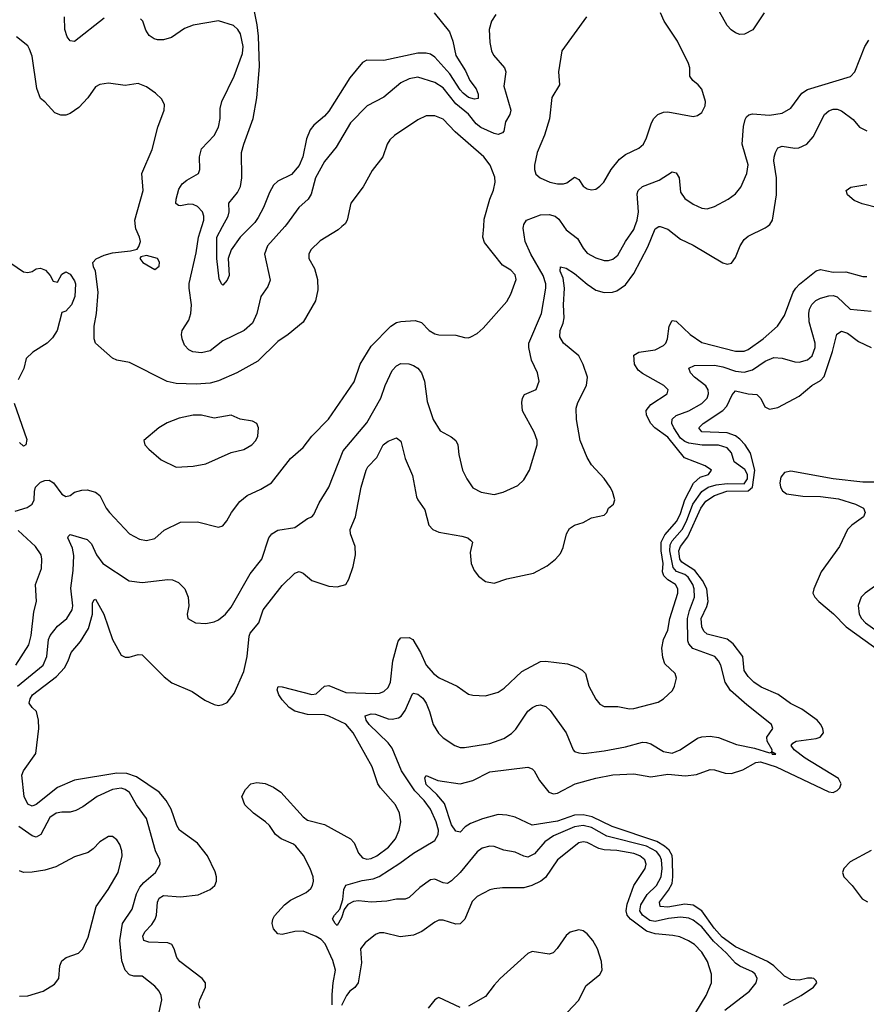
# Model space of a CAD drawing. Header units: inches. Extents: x 1552611 to 1694776, y 811966 to 917215.
# Tile 540 of 549: x 1682572 to 1686567, y 906328 to 910977. Entities that reach past the tile are written whole.
import ezdxf

# ---------------------------------------------------------------- set-up
doc = ezdxf.new("R2010")
doc.units = ezdxf.units.IN
doc.header["$MEASUREMENT"] = 0
doc.layers.add('B6980', color=7, linetype='Continuous')
doc.layers.add('B6981', color=7, linetype='Continuous')

msp = doc.modelspace()

# ---------------------------------------------------------------- linework, layer by layer
at = {"layer": 'B6980', "color": 5}
for points, elevation in [([(1682550, 908656.3), (1682606.1, 908673.9), (1682630, 908689.1), (1682639.1, 908710), (1682640.9, 908750), (1682646.7, 908770), (1682670, 908792.9), (1682690, 908801.3), (1682710, 908802.4), (1682730.4, 908790.4), (1682770, 908737.6), (1682790, 908726.1), (1682809.8, 908730.2), (1682830, 908746), (1682864.9, 908755.1), (1682890, 908757), (1682930, 908747), (1682950.2, 908730.2), (1682979.7, 908670), (1682995.8, 908650), (1683090, 908550.3), (1683136.2, 908523.8), (1683170, 908518.5), (1683210, 908527.1), (1683253.6, 908566.4), (1683330, 908604), (1683410, 908606.3), (1683510, 908580.5), (1683530, 908587.7), (1683549.7, 908610.3), (1683571.1, 908650), (1683610, 908701.7), (1683645.6, 908730), (1683710, 908759.7), (1683759.7, 908790), (1683850, 908904.9), (1683910, 908957), (1683949.7, 909010), (1684028.7, 909091.3), (1684150, 909266.7), (1684178.4, 909350), (1684230, 909435.3), (1684323.1, 909530), (1684350, 909546.7), (1684370, 909552.7), (1684437.2, 909557.2), (1684467.1, 909547.1), (1684503.7, 909510), (1684530, 909493.6), (1684550, 909488.5), (1684630, 909488.2), (1684670, 909477), (1684690, 909475.3), (1684700.7, 909479.3), (1684730, 909496.1), (1684758.9, 909521.1), (1684870, 909646.7), (1684890, 909680.7), (1684914.7, 909750), (1684910, 909772.3), (1684890, 909794), (1684850, 909818), (1684765.3, 909925.3), (1684756.8, 909950), (1684761.1, 910000)], 860), ([(1682561.6, 907830), (1682682, 907930), (1682699.1, 907970), (1682707.6, 908050), (1682716.1, 908070), (1682750, 908113.2), (1682794.2, 908150), (1682818.5, 908190), (1682822.3, 908210), (1682813.1, 908293.1), (1682823.9, 908376.1), (1682827.1, 908447.1), (1682821.3, 908481.3), (1682799.1, 908530), (1682801.1, 908538.9), (1682810, 908546.4), (1682890, 908523), (1682910, 908502.4), (1682934.4, 908450), (1682964, 908410), (1683087.8, 908327.8), (1683150, 908319.1), (1683270, 908334.3), (1683292.7, 908332.7), (1683320.3, 908320.3), (1683350.3, 908290), (1683366, 908250), (1683369.1, 908210), (1683362, 908170), (1683365.3, 908150), (1683400.8, 908130), (1683450, 908126.6), (1683490, 908133.9), (1683510, 908142.9), (1683542.8, 908170), (1683570, 908204), (1683659.2, 908360.8), (1683713.5, 908430), (1683747.7, 908530), (1683761.1, 908550), (1683790, 908567.1), (1683870, 908579.6), (1683930, 908622.6), (1683950.8, 908629.2), (1683959.6, 908640.4), (1683984.7, 908695.3), (1684029.8, 908770), (1684098, 908942), (1684210, 909073.4), (1684275.4, 909190), (1684297, 909250), (1684330, 909320.3), (1684350, 909343.1), (1684370, 909353.4), (1684407.7, 909352.3), (1684430, 909343.8), (1684451.1, 909331.1), (1684467.5, 909310), (1684481.1, 909270), (1684494.4, 909174.4), (1684523.2, 909090), (1684556.2, 909036.2), (1684608.2, 909008.2), (1684630.3, 908990), (1684639, 908970), (1684644.2, 908924.2), (1684661.1, 908850), (1684681.1, 908810), (1684710, 908767), (1684750, 908746.3), (1684810, 908736), (1684853.3, 908746.7), (1684921.6, 908778.4), (1684950, 908804), (1684978, 908850), (1685013.6, 908970), (1685013.6, 908990), (1684999.7, 909030), (1684944.1, 909130), (1684940.4, 909170), (1684944, 909190), (1684953.3, 909206.7), (1685008.7, 909231.3), (1685023.5, 909270), (1685015.6, 909310), (1684987.1, 909370), (1684974.6, 909430), (1684974.6, 909450), (1685033.2, 909590), (1685054, 909710), (1685054.2, 909730), (1685042, 909770), (1684983.9, 909870), (1684957, 909930), (1684947.5, 909992.5), (1684948.5, 910000)], 840), ([(1683422.2, 906310), (1683417.3, 906330), (1683420.9, 906350), (1683448.8, 906410), (1683448.6, 906430), (1683432.1, 906450), (1683327.1, 906530), (1683313, 906550), (1683301, 906590), (1683289.7, 906610), (1683270, 906617.9), (1683181.7, 906621.7), (1683157.2, 906630), (1683153, 906650), (1683162, 906670), (1683194.9, 906705.1), (1683211.2, 906730), (1683216.9, 906750), (1683221.2, 906810), (1683230, 906830.1), (1683250, 906841.5), (1683330, 906835.1), (1683414, 906846), (1683469.9, 906870.1), (1683492.6, 906890), (1683499.7, 906910), (1683500.9, 906930), (1683493.8, 906953.8), (1683457.7, 907030), (1683409.9, 907089.9), (1683325.8, 907150), (1683312.3, 907172.3), (1683286.3, 907250), (1683262.3, 907290), (1683229.8, 907330), (1683122.9, 907402.9), (1683077.3, 907417.3), (1683030, 907420.1), (1682830, 907386.4), (1682750, 907351.4), (1682650, 907271.2), (1682630, 907263.7), (1682610, 907272.8), (1682591.9, 907310), (1682580.9, 907410), (1682588.9, 907431.1), (1682647.8, 907512.2), (1682662.5, 907630), (1682660.5, 907670), (1682650.8, 907710), (1682629.7, 907730), (1682616.8, 907750), (1682620.2, 907770), (1682631.8, 907790), (1682744.5, 907875.5), (1682782.3, 907917.7), (1682800.7, 907950), (1682815, 907990), (1682859.2, 908040.8), (1682896.7, 908103.3), (1682915, 908170), (1682915.6, 908224.4), (1682922.5, 908237.5), (1682930, 908241.3), (1682968.6, 908170), (1683010.1, 908050.2), (1683050, 907977), (1683070, 907967.6), (1683087.7, 907967.7), (1683130, 907980.3), (1683150, 907978.3), (1683253.9, 907873.9), (1683290, 907846.9), (1683385.3, 907805.3), (1683444.5, 907764.5), (1683490, 907744), (1683510, 907739.6), (1683530, 907743.1), (1683550, 907753.1), (1683584.2, 907795.8), (1683630, 907899.5), (1683645.6, 907970), (1683653.9, 908066.1), (1683659.3, 908080.7), (1683700.5, 908130), (1683720.4, 908190), (1683810, 908305.5), (1683870, 908363.6), (1683890, 908371.4), (1683910, 908363.1), (1683950, 908329), (1684030, 908302.4), (1684070, 908298.9), (1684110, 908311), (1684124.2, 908335.8), (1684145.3, 908394.7), (1684155.8, 908450), (1684154.1, 908490), (1684132.2, 908550), (1684130.7, 908570), (1684155.6, 908630), (1684182.3, 908770), (1684206.1, 908850), (1684214.5, 908865.5), (1684257.5, 908910), (1684286.5, 908970), (1684310, 908987.7), (1684350, 909002.6), (1684370, 908987.3), (1684390, 908905.5), (1684424.5, 908824.4), (1684444.7, 908724.7), (1684450.3, 908710), (1684483.4, 908663.4), (1684502.6, 908590), (1684520.5, 908570), (1684550, 908556.9), (1684658.2, 908538.2), (1684686.8, 908530), (1684699.3, 908519.3), (1684708, 908510), (1684698, 908462), (1684702.8, 908410), (1684716.4, 908376.4), (1684736.4, 908350), (1684770, 908324.4), (1684810, 908316.2), (1684870, 908337), (1684995.8, 908364.2), (1685061.4, 908398.6), (1685100.5, 908430), (1685123.8, 908456.2), (1685135.6, 908484.4), (1685151.9, 908550), (1685165.8, 908574.2), (1685189.6, 908590), (1685230, 908603.2), (1685270, 908624.9), (1685330, 908637), (1685343, 908650), (1685350, 908671), (1685373.2, 908690), (1685379.5, 908710), (1685369.6, 908750), (1685358.7, 908770), (1685330, 908811.6), (1685270, 908875.1), (1685250, 908909.6), (1685216.8, 908990), (1685198.8, 909090), (1685197.6, 909142.4), (1685204.7, 909170), (1685246.2, 909250), (1685250.7, 909290), (1685230, 909349.6), (1685209.9, 909389.9), (1685138.2, 909450), (1685120, 909480), (1685121.9, 909510), (1685136.2, 909543.8), (1685140.4, 909570), (1685138.3, 909630), (1685143.1, 909710), (1685136.6, 909756.6), (1685122.2, 909790), (1685124, 909810), (1685150, 909803.2), (1685190, 909779.2), (1685250, 909727.6), (1685290, 909700.7), (1685330.5, 909689.5), (1685368.8, 909691.2), (1685390, 909697.2), (1685430, 909725.4), (1685470, 909778.9), (1685535.2, 909904.8), (1685569.9, 909990.1), (1685587.6, 910000)], 820), ([(1684092, 910000), (1684074.5, 909985.5), (1683990, 909933.3), (1683946, 909890), (1683935.5, 909870), (1683936.3, 909850), (1683962.9, 909802.9), (1683977.4, 909750), (1683978.8, 909701.2), (1683968.2, 909650), (1683910, 909549.4), (1683839.1, 909490), (1683790, 909456.9), (1683695.2, 909364.8), (1683596.4, 909310), (1683510, 909271.4), (1683470, 909261), (1683403.6, 909256.4), (1683310, 909259.5), (1683268, 909268), (1683090, 909358.4), (1683030, 909369.6), (1683010, 909379.6), (1682930, 909449.5), (1682923.5, 909470), (1682923.1, 909530), (1682934.5, 909590), (1682942.2, 909690), (1682929.6, 909789.6), (1682919.3, 909810), (1682917.2, 909830), (1682932.1, 909847.9), (1682970, 909866), (1683010, 909877), (1683094.5, 909885.5), (1683126, 909894), (1683134.5, 909905.5), (1683141.6, 909930), (1683137.4, 909950), (1683119.2, 909990), (1683118, 910000)], 860), ([(1683822, 910000), (1683741, 909910), (1683726.4, 909870), (1683753, 909747), (1683742.9, 909717.2), (1683710.2, 909670), (1683690, 909589.5), (1683670, 909544.7), (1683630.6, 909509.4), (1683530, 909461.4), (1683470, 909414.2), (1683430, 909404.1), (1683389, 909409), (1683370, 909418.7), (1683350, 909440.9), (1683338, 909470), (1683335.8, 909490), (1683338, 909510), (1683370, 909559.1), (1683379.3, 909590), (1683382.2, 909630), (1683370.5, 909710), (1683372, 909732), (1683404.3, 909875.7), (1683416.1, 909950), (1683430.9, 910000)], 840), ([(1683662.3, 910000), (1683612.7, 909950), (1683570, 909889.7), (1683555.9, 909850), (1683560.3, 909770), (1683550, 909746.6), (1683530, 909723.7), (1683524.5, 909730), (1683513.6, 909753.6), (1683501.1, 909850), (1683502.6, 909950), (1683528.6, 910000)], 820), ([(1685139.7, 910000), (1685150, 909985.2), (1685203.2, 909943.2), (1685230, 909897.6), (1685250, 909875.3), (1685290, 909852.2), (1685330, 909840.8), (1685350, 909840.8), (1685370, 909846.7), (1685394, 909866), (1685430.4, 909929.6), (1685470, 909985.8), (1685474.8, 910000)], 840), ([(1685593.8, 910000), (1685630, 909987.5), (1685690, 909940.6), (1685750, 909912.2), (1685890, 909828.5), (1685910, 909822.4), (1685930, 909828), (1685950, 909854.8), (1685971.1, 909910), (1685990, 909939.5), (1686010, 909954.7), (1686090, 909993.6), (1686098.2, 910000)], 820), ([(1682504.3, 909844.3), (1682590, 909786.4), (1682610, 909783), (1682630, 909788), (1682650, 909800.5), (1682670, 909804.4), (1682693.9, 909793.9), (1682715.5, 909770), (1682730, 909742.8), (1682750, 909738), (1682770, 909776), (1682790, 909786.8), (1682810, 909774.8), (1682830, 909744.7), (1682834.4, 909730), (1682832.4, 909670), (1682816.3, 909630), (1682790, 909601.2), (1682770, 909594), (1682748.9, 909510), (1682725.8, 909474.2), (1682701.6, 909450), (1682633.4, 909406.6), (1682602, 909378), (1682590.3, 909330), (1682564.1, 909275.9)], 860), ([(1684045.5, 906325.5), (1684046.1, 906373.9), (1684050.5, 906430), (1684061.8, 906490), (1684050, 906535.8), (1684013.3, 906613.3), (1683993.6, 906633.6), (1683970, 906648.8), (1683910, 906673.7), (1683870, 906672.8), (1683810, 906657.6), (1683790, 906661.1), (1683770, 906684.2), (1683763, 906710), (1683766, 906730), (1683774.6, 906745.4), (1683821.5, 906798.5), (1683850, 906820.1), (1683923, 906857), (1683944.8, 906875.2), (1683953.8, 906890), (1683957.5, 906910), (1683956.1, 906930), (1683942, 906970), (1683911.1, 907031.1), (1683874.8, 907074.8), (1683863.8, 907083.8), (1683805.1, 907110), (1683779.1, 907130), (1683750, 907171.8), (1683731.8, 907190), (1683675.1, 907230), (1683634, 907270), (1683619.5, 907310), (1683637.5, 907342.5), (1683662, 907370), (1683690, 907375.8), (1683730, 907370.3), (1683770, 907353.8), (1683803.1, 907330), (1683910, 907213.4), (1683930, 907197.2), (1684010, 907177.8), (1684132.6, 907110), (1684150.6, 907090.6), (1684170, 907042.6), (1684190, 907019.7), (1684210, 907014.3), (1684230, 907017.4), (1684256.8, 907030), (1684311.4, 907070), (1684345.2, 907110), (1684362.9, 907150), (1684369.8, 907190), (1684363.7, 907230), (1684344.4, 907270), (1684273.6, 907350), (1684261.1, 907370), (1684235.2, 907450), (1684145.9, 907610), (1684110, 907650.4), (1684030, 907689.5), (1684010, 907694.5), (1683930, 907697.3), (1683870, 907712.2), (1683842.9, 907730), (1683810, 907765.3), (1683794.4, 907790), (1683786.5, 907813.5), (1683791.8, 907828.2), (1683810, 907826.7), (1683950, 907791.8), (1683970, 907794.9), (1684009.8, 907830.2), (1684030, 907833.7), (1684110, 907801.2), (1684250, 907795.3), (1684270, 907797), (1684290, 907805), (1684310, 907824.5), (1684320.7, 907850), (1684333.1, 907950), (1684357.8, 908042.2), (1684370, 908058.9), (1684410, 908059.8), (1684426.7, 908050), (1684462.2, 907990), (1684489.2, 907930), (1684524.9, 907890), (1684550.4, 907870), (1684636.4, 907830), (1684690, 907793.1), (1684710, 907787.6), (1684770, 907784.9), (1684830, 907801.8), (1684858.5, 907821.5), (1684941.1, 907898.9), (1685030, 907946.5), (1685052.1, 907947.9), (1685156.5, 907936.5), (1685200.2, 907920.2), (1685225.4, 907905.4), (1685242, 907890), (1685257.7, 907830), (1685290, 907768.8), (1685310, 907745.3), (1685330, 907734.3), (1685393.6, 907733.6), (1685450, 907723.1), (1685470, 907724.2), (1685584.9, 907755.1), (1685609.3, 907770), (1685652, 907810), (1685662, 907830), (1685671.2, 907868.8), (1685665.1, 907890), (1685616, 907936), (1685605.9, 907965.9), (1685602.3, 908010), (1685609.3, 908050.7), (1685630, 908095.5), (1685639.4, 908150), (1685677.6, 908270), (1685676.6, 908290), (1685666, 908310), (1685630, 908332.1), (1685610.7, 908350.7), (1685605.2, 908370), (1685607.5, 908410), (1685598.3, 908470), (1685598.2, 908510), (1685615.4, 908544.6), (1685673.4, 908610), (1685690, 908645.3), (1685710, 908709.6), (1685751.9, 908788.1), (1685782.7, 908817.3), (1685822.4, 908830), (1685836.4, 908850), (1685806.9, 908870), (1685708.9, 908908.9), (1685630, 909005.2), (1685568.4, 909050), (1685549.9, 909070), (1685529.9, 909110), (1685528.4, 909131.6), (1685550, 909160.9), (1685626.6, 909210), (1685632.1, 909230), (1685611.1, 909250), (1685510, 909306.1), (1685490, 909322.5), (1685473.6, 909350), (1685470, 909392.7), (1685492.7, 909407.3), (1685570, 909418.1), (1685610, 909438.8), (1685620.7, 909450), (1685629.1, 909470), (1685636.8, 909530), (1685650, 909557.4), (1685670, 909554), (1685735.2, 909490), (1685790, 909452.7), (1685950, 909412.7), (1685990, 909411.5), (1686010, 909420.1), (1686079.8, 909470), (1686148.2, 909530), (1686180.4, 909579.6), (1686222.2, 909690), (1686233.9, 909710), (1686251.1, 909728.9), (1686330, 909792), (1686350, 909797.4), (1686410, 909784.6), (1686470, 909787), (1686550, 909764.3), (1686570, 909765.2)], 780), ([(1685899.6, 906300.4), (1686015.3, 906390), (1686047.6, 906430), (1686051.6, 906450), (1686042.4, 906470), (1686030, 906482.4), (1685970, 906509), (1685950, 906523.2), (1685907.5, 906570), (1685846.3, 906626.3), (1685790, 906693.9), (1685750, 906726.1), (1685730, 906734.6), (1685690, 906740.1), (1685633.1, 906733.1), (1685570, 906718.7), (1685544.7, 906724.7), (1685510.3, 906750), (1685498.1, 906770), (1685502.4, 906797.6), (1685533.2, 906846.8), (1685577, 906890), (1685598.8, 906930), (1685603, 906970), (1685600.4, 907010), (1685593, 907030), (1685576.2, 907050), (1685530, 907074.9), (1685342.3, 907122.3), (1685270, 907162.5), (1685230, 907173.1), (1685190, 907167), (1685090, 907123.4), (1685050, 907095), (1685001.3, 907038.7), (1684970, 907022.3), (1684950, 907027), (1684910, 907046.4), (1684856.8, 907056.8), (1684810, 907072.9), (1684790, 907074.5), (1684754.4, 907065.6), (1684730, 907048.7), (1684650, 906950.7), (1684610, 906911.8), (1684590, 906898.9), (1684570, 906901.1), (1684530, 906919.5), (1684510, 906916.8), (1684460.5, 906879.5), (1684410, 906832.4), (1684390, 906825), (1684350, 906825.4), (1684304.5, 906815.5), (1684230, 906810.4), (1684170, 906816.5), (1684146.5, 906813.5), (1684120.4, 906799.5), (1684103.4, 906776.6), (1684090, 906737), (1684070, 906700.7), (1684059.5, 906710), (1684048.4, 906731.5), (1684057.6, 906750), (1684081.7, 906778.3), (1684096.9, 906823.1), (1684101.9, 906870), (1684110, 906891.5), (1684187.6, 906912.4), (1684239.3, 906920.7), (1684267.6, 906932.4), (1684366, 906994), (1684430, 907042), (1684530, 907102.3), (1684547, 907130), (1684547.5, 907150), (1684537.1, 907190), (1684510.4, 907250), (1684480.5, 907290), (1684436.2, 907336.2), (1684372.6, 907430), (1684330, 907538.1), (1684310, 907562.9), (1684220.4, 907650), (1684205.9, 907670), (1684201.5, 907690), (1684230, 907699.6), (1684250, 907698), (1684310, 907675.9), (1684330, 907673.9), (1684359.1, 907680.9), (1684371.5, 907688.5), (1684390, 907714.9), (1684425.9, 907794.1), (1684430, 907797.1), (1684450, 907793.1), (1684473.3, 907773.3), (1684489.1, 907750), (1684505.9, 907710), (1684522.3, 907650), (1684548.4, 907608.4), (1684570, 907587.2), (1684625.7, 907550), (1684650, 907541.5), (1684670, 907540.6), (1684790, 907560.2), (1684856.7, 907583.3), (1684892.9, 907607.1), (1684913, 907627), (1684970, 907711.6), (1684992, 907730), (1685010, 907739), (1685030, 907742.3), (1685053.8, 907733.8), (1685075.5, 907715.5), (1685150.3, 907610), (1685183.1, 907530), (1685190, 907522), (1685210, 907514.9), (1685233, 907513), (1685330, 907525.5), (1685430, 907544.6), (1685510, 907565.8), (1685530, 907564.7), (1685550, 907557.5), (1685610, 907522), (1685650, 907514.8), (1685688.5, 907530), (1685770, 907584.7), (1685790, 907590.8), (1685830, 907593.8), (1685870, 907588.8), (1685954.8, 907554.8), (1686038.4, 907538.4), (1686110, 907515.4), (1686118.9, 907518.9), (1686122.4, 907510), (1686139.5, 907510), (1686120.7, 907520.7), (1686122, 907530), (1686098.2, 907570), (1686097.8, 907590), (1686126.4, 907630), (1686119.8, 907650), (1686002.5, 907742.5), (1685925.6, 907810), (1685900.6, 907850), (1685879.8, 907930), (1685869.8, 907950), (1685851.8, 907970), (1685748.3, 908008.4), (1685729.5, 908029.5), (1685724.4, 908044.4), (1685723.4, 908150), (1685732, 908188), (1685755.4, 908250), (1685754.3, 908290), (1685748.6, 908310), (1685725.5, 908345.5), (1685710, 908357), (1685671.2, 908371.2), (1685655.9, 908390), (1685639.3, 908470), (1685641.7, 908498.4), (1685650, 908516), (1685698, 908570), (1685718.3, 908610), (1685748.3, 908690), (1685791.1, 908748.9), (1685819.9, 908770), (1685858.3, 908781.7), (1685910, 908787.8), (1685990, 908786.2), (1686005.5, 908810), (1686006.8, 908830), (1685994, 908854), (1685942.6, 908890), (1685931.3, 908931.3), (1685910, 908955.8), (1685870, 908967.5), (1685792, 908968), (1685730, 908976.9), (1685710, 908985.1), (1685690, 909001.2), (1685657.9, 909050), (1685648.5, 909070), (1685650, 909090.9), (1685670, 909107.7), (1685730, 909130.1), (1685790, 909164.4), (1685815.2, 909190), (1685822.8, 909210), (1685821.2, 909230), (1685810, 909248.7), (1685755.7, 909290), (1685737.1, 909310), (1685729, 909331), (1685756.4, 909343.6), (1685850, 909346.3), (1685890, 909338.2), (1685950, 909317.6), (1685990, 909312.4), (1686030, 909323.8), (1686090, 909364.8), (1686130, 909381.6), (1686170, 909379.2), (1686230, 909361.5), (1686250, 909360.7), (1686290, 909370.3), (1686311.4, 909390), (1686326.2, 909430), (1686325.5, 909450), (1686297.3, 909550), (1686294.9, 909590), (1686298.8, 909610), (1686310, 909632.9), (1686328.3, 909651.7), (1686350, 909662.8), (1686390, 909673.6), (1686410, 909674.1), (1686430, 909667.9), (1686490.1, 909610.1), (1686590, 909600.6)], 760), ([(1686176.3, 906323.7), (1686259.7, 906370), (1686317.6, 906410), (1686333, 906430), (1686330, 906439), (1686319, 906450), (1686310, 906452.4), (1686290, 906452), (1686250, 906442), (1686210, 906445.5), (1686181.3, 906461.3), (1686131.1, 906510), (1686100.2, 906530), (1685950, 906599.4), (1685886.1, 906646.1), (1685848.3, 906688.3), (1685790.4, 906770.4), (1685750, 906797), (1685710, 906800.4), (1685630, 906786.6), (1685594.3, 906790), (1685590.5, 906810), (1685633.4, 906866.6), (1685650, 906899.2), (1685654.1, 906930), (1685652.7, 907010), (1685650.3, 907030.3), (1685636.1, 907056.1), (1685615, 907075), (1685577.8, 907097.8), (1685368.1, 907168.1), (1685272.9, 907212.9), (1685230, 907223.3), (1685190, 907220.7), (1685110, 907193.2), (1684990, 907174.2), (1684910, 907212), (1684870, 907221.6), (1684830, 907224.7), (1684755.3, 907204.7), (1684698.4, 907181.6), (1684674.4, 907165.6), (1684650, 907140.7), (1684630, 907145.3), (1684610, 907176.2), (1684575.9, 907275.9), (1684539.3, 907319.3), (1684490, 907366.3), (1684482.9, 907397.1), (1684490, 907408.4), (1684545.2, 907385.2), (1684650, 907369.3), (1684710, 907384.5), (1684790, 907426.6), (1684970, 907448.5), (1684990, 907440.6), (1684999.4, 907430), (1685025, 907385), (1685067.9, 907330), (1685090, 907322.1), (1685110, 907325.3), (1685192.6, 907370), (1685290, 907395.9), (1685370, 907411.1), (1685470, 907416.1), (1685550, 907401.9), (1685630, 907415.4), (1685713.4, 907406.6), (1685766.1, 907413.9), (1685830, 907436.3), (1685850, 907436.1), (1685900.3, 907420.3), (1685930, 907418.6), (1685984.5, 907435.5), (1686046.2, 907470), (1686067.4, 907472.6), (1686142.1, 907450), (1686390, 907330.8), (1686410, 907328.9), (1686430, 907337.3), (1686442.4, 907350), (1686447.8, 907370), (1686434.8, 907394.8), (1686277.7, 907490), (1686226.6, 907530), (1686211.8, 907550), (1686219.4, 907560.6), (1686235.1, 907570), (1686330, 907583), (1686349.6, 907590), (1686364.7, 907610), (1686362, 907630), (1686350, 907651.5), (1686334.3, 907670), (1686261.9, 907721.9), (1686209, 907749), (1686151.3, 907791.3), (1686070, 907825.4), (1686035.5, 907850), (1686010, 907875.9), (1685990, 907904.7), (1685983.4, 907970), (1685938.4, 908030), (1685910, 908051.6), (1685815.7, 908075.7), (1685800.2, 908090), (1685789.9, 908109.9), (1685787.6, 908150), (1685814.2, 908205.8), (1685820.3, 908230), (1685813.7, 908290), (1685794.3, 908330), (1685756.8, 908376.8), (1685695.7, 908415.7), (1685687.4, 908430), (1685681.4, 908470), (1685690.3, 908490), (1685724.7, 908535.3), (1685786, 908670), (1685810, 908703.6), (1685849.9, 908730), (1685908.8, 908751.2), (1686010, 908752.4), (1686029.4, 908770.6), (1686040.6, 908850), (1686021, 908930), (1685995.2, 908970), (1685970, 908997.2), (1685950, 909011.8), (1685910, 909025.8), (1685790.7, 909030.7), (1685777.1, 909050), (1685796.2, 909070), (1685890, 909132), (1685907.9, 909152.1), (1685934.5, 909205.5), (1685950, 909225.2), (1686010, 909211.2), (1686050, 909207.6), (1686069, 909189), (1686088.4, 909148.4), (1686110, 909137.5), (1686150, 909145.9), (1686250, 909199.6), (1686310, 909250.1), (1686350, 909273.9), (1686367.8, 909292.2), (1686407, 909410), (1686428.1, 909491.9), (1686450, 909506.3), (1686477.7, 909497.7), (1686530, 909457.1), (1686590, 909429.2)], 740), ([(1682546, 909166), (1682604.6, 908995.4), (1682600.4, 908970), (1682590, 908963.4), (1682570, 908980.5)], 860), ([(1686625.8, 908794.2), (1686550, 908793.3), (1686410, 908809.7), (1686210, 908845.7), (1686181, 908839), (1686163, 908817), (1686158.9, 908790), (1686162.1, 908770), (1686171.9, 908751.9), (1686190, 908738), (1686267.6, 908727.6), (1686350, 908725.1), (1686435.4, 908715.4), (1686515.6, 908690), (1686552.8, 908670), (1686561.3, 908650), (1686553.6, 908630), (1686498.3, 908590), (1686478, 908570), (1686440.7, 908490), (1686354.4, 908370), (1686318.5, 908290), (1686314.7, 908270), (1686323.8, 908250), (1686342.3, 908230), (1686411.7, 908171.7), (1686471.9, 908110), (1686640.3, 907990)], 740), ([(1682553.9, 907930), (1682613.9, 908026.1), (1682626, 908070), (1682639, 908181), (1682650.6, 908230), (1682646, 908310), (1682674.3, 908385.7), (1682676, 908430), (1682672.4, 908450), (1682646.2, 908490), (1682564.7, 908564.7)], 860), ([(1686644.4, 908330), (1686561.5, 908270), (1686543.2, 908250), (1686528.6, 908211.4), (1686533.4, 908170), (1686544, 908150), (1686562.2, 908130), (1686618.2, 908090)], 760), ([(1683224.7, 906270), (1683242, 906350), (1683239.7, 906370), (1683229.7, 906390), (1683210, 906413.7), (1683150, 906461.6), (1683110, 906461.7), (1683090, 906467.1), (1683070, 906489.7), (1683052.9, 906532.9), (1683043.9, 906630), (1683057.1, 906710), (1683101.7, 906778.3), (1683123.2, 906850), (1683138.4, 906881.6), (1683156.8, 906903.2), (1683212.8, 906950), (1683234.7, 906990), (1683233.3, 907010), (1683212.3, 907052.3), (1683170, 907205.4), (1683122.8, 907270), (1683090, 907328.9), (1683070, 907342.8), (1683050, 907348.2), (1683010, 907342.7), (1682936.5, 907310), (1682870, 907260.2), (1682837.2, 907242.8), (1682810, 907235.7), (1682770, 907235.3), (1682743.1, 907230), (1682714.5, 907210), (1682670.5, 907129.5), (1682650, 907117.8), (1682630, 907123.5), (1682567.5, 907167.5)], 840), ([(1682570, 906366.7), (1682610, 906369.1), (1682682.7, 906390), (1682736.4, 906423.6), (1682756.9, 906450), (1682761.1, 906510), (1682770, 906533), (1682791, 906549), (1682849.8, 906570.2), (1682870, 906590.4), (1682895.2, 906644.8), (1682932.4, 906790), (1682988.9, 906870), (1683036.1, 906950), (1683054.5, 907030), (1683053.3, 907053.3), (1683043.3, 907083.3), (1683030, 907105.2), (1683010, 907121.2), (1682990, 907120.9), (1682950, 907096.2), (1682917.8, 907062.2), (1682894.5, 907045.5), (1682830, 907024.7), (1682742.3, 906977.7), (1682690, 906961.5), (1682630, 906951.5), (1682590, 906951.3), (1682570, 906958.3)], 860), ([(1685762.1, 906290), (1685811.7, 906370), (1685837, 906430), (1685836, 906470), (1685816.8, 906530), (1685790, 906575.1), (1685756.2, 906610), (1685728.3, 906628.3), (1685686.4, 906646.4), (1685653.8, 906653.8), (1685570, 906661.2), (1685530, 906673.9), (1685453.4, 906730), (1685438.3, 906750), (1685433.1, 906770), (1685438.3, 906801.7), (1685469, 906890), (1685522.6, 906970), (1685527.3, 906990), (1685521.9, 907010), (1685498, 907030), (1685470, 907040.3), (1685390, 907055.2), (1685330, 907057.1), (1685304.2, 907064.2), (1685250, 907092.7), (1685230, 907095.8), (1685210, 907090.5), (1685110, 907009.8), (1685052.7, 906927.3), (1685030.1, 906909.9), (1684988.7, 906890), (1684950, 906878.4), (1684850, 906878.7), (1684810, 906873.5), (1684790, 906868.5), (1684730, 906837.2), (1684706.4, 906813.6), (1684671.8, 906730), (1684650, 906707.7), (1684630, 906706), (1684570, 906726.2), (1684550, 906725.4), (1684530, 906716.4), (1684468.6, 906671.4), (1684430, 906654.1), (1684366.3, 906646.3), (1684290, 906666.6), (1684270, 906666.3), (1684250, 906658), (1684201.2, 906618.8), (1684180.3, 906590), (1684183.8, 906523.8), (1684169.5, 906430), (1684153, 906407), (1684130, 906389.8), (1684114.2, 906370), (1684090, 906322.5)], 780), ([(1686590, 907054.5), (1686490, 907000.3), (1686460.7, 906970), (1686454.7, 906950), (1686460.9, 906930), (1686500.7, 906890), (1686546.7, 906826.7), (1686572.6, 906812.6)], 740), ([(1685154.7, 906290), (1685210, 906348.5), (1685243.7, 906416.3), (1685310, 906468.8), (1685319.7, 906490), (1685317.4, 906530), (1685299, 906590), (1685276.5, 906630), (1685250, 906661.1), (1685230, 906675.1), (1685210, 906679.2), (1685170, 906669.7), (1685150, 906652.8), (1685108.7, 906591.3), (1685089.2, 906570.8), (1685070, 906565.3), (1684990, 906578), (1684970, 906567.8), (1684839, 906450), (1684810, 906419.1), (1684770, 906365.1), (1684690, 906320.3)], 820), ([(1684650, 906313.3), (1684550, 906361.2), (1684542.5, 906357.5), (1684530, 906349.3), (1684499.5, 906310)], 820)]:
    msp.add_lwpolyline(points, dxfattribs=dict(at, elevation=elevation))
for points, elevation in [([(1683170, 909864), (1683142.8, 909857.2), (1683138, 909850), (1683152, 909830), (1683210, 909798), (1683230, 909814), (1683231.7, 909831.7), (1683222, 909850)], 860), ([(1683430, 909110.5), (1683389.5, 909110.5), (1683324.1, 909095.9), (1683266.7, 909073.3), (1683227.7, 909050), (1683158, 908990), (1683162.8, 908970), (1683180.7, 908950), (1683239.5, 908899.5), (1683310, 908864.9), (1683390, 908869), (1683450, 908880.3), (1683570, 908934), (1683630, 908947.4), (1683667, 908970), (1683686, 908990), (1683694.7, 909010), (1683698.3, 909050), (1683691, 909071), (1683670, 909082), (1683611.2, 909091.2), (1683570, 909109.5), (1683490, 909095.5)], 880)]:
    msp.add_lwpolyline(points, close=True, dxfattribs=dict(at, elevation=elevation))
at = {"layer": 'B6981', "color": 5}
for points, elevation in [([(1683528.6, 910000), (1683554.7, 910050), (1683560.4, 910070), (1683558.4, 910110), (1683598.6, 910161.4), (1683613.2, 910190), (1683620.2, 910230), (1683618.4, 910350), (1683628.6, 910390), (1683673.1, 910510), (1683691.3, 910608.7), (1683703.6, 910756.4), (1683698.5, 910898.5), (1683692.3, 910952.3), (1683658.6, 911118.6)], 820), ([(1682970, 910983.4), (1682830, 910874.3), (1682810, 910877), (1682795.9, 910895.9), (1682784.2, 910930), (1682782.2, 910990)], 840), ([(1683430.9, 910000), (1683439.9, 910030), (1683440.6, 910050), (1683434.3, 910070), (1683410, 910094.6), (1683390, 910103.9), (1683370, 910105.7), (1683330, 910097.6), (1683320.3, 910100.3), (1683309, 910109), (1683309.9, 910130), (1683322.9, 910177.1), (1683337.9, 910202.1), (1683360.2, 910219.8), (1683414.7, 910250), (1683422.2, 910270), (1683419.8, 910330), (1683430, 910368), (1683489.7, 910430), (1683509.8, 910470), (1683516.8, 910510), (1683517.8, 910557.8), (1683525, 910590), (1683584.2, 910710), (1683622.6, 910817.4), (1683626.6, 910850), (1683613.5, 910910), (1683601.3, 910930), (1683580.9, 910950), (1683510, 910971), (1683389.5, 910950.5), (1683350, 910935.3), (1683287.9, 910892.1), (1683250, 910881.7), (1683222.2, 910882.2), (1683205.9, 910885.9), (1683182.1, 910902.1), (1683167.3, 910927.3), (1683152.9, 910970), (1683141.5, 910981.5)], 840), ([(1684527.9, 911010), (1684599.2, 910919.2), (1684615.5, 910875.5), (1684630, 910807.2), (1684675.5, 910735.5), (1684696, 910690), (1684725.5, 910650), (1684734.5, 910625.5), (1684734.8, 910605.2), (1684717.6, 910602.4), (1684690.1, 910609.9), (1684664.8, 910630), (1684650, 910646), (1684601.9, 910721.9), (1684530, 910799.3), (1684510, 910813.4), (1684490, 910818.5), (1684450, 910818.9), (1684290, 910783.8), (1684210, 910786.3), (1684190, 910774.6), (1684130, 910702.7), (1684030, 910544.7), (1684010, 910520.9), (1683960.3, 910479.7), (1683942.9, 910457.1), (1683925.4, 910414.6), (1683908.4, 910330), (1683890, 910289), (1683853.9, 910246.1), (1683790, 910215), (1683770, 910195.2), (1683750, 910160.4), (1683722.1, 910090), (1683697.6, 910042.4), (1683681.1, 910018.9), (1683662.3, 910000)], 820), ([(1684818.9, 911001.1), (1684797.4, 910970), (1684786.9, 910930), (1684790.2, 910870), (1684798.6, 910830), (1684808.1, 910810), (1684859.3, 910750), (1684865.8, 910730), (1684856.5, 910663.5), (1684889.1, 910550), (1684884.8, 910530), (1684864.8, 910495.2), (1684856.6, 910450), (1684850, 910442.3), (1684830, 910435.7), (1684810, 910439.4), (1684747.9, 910467.9), (1684725.9, 910485.9), (1684690, 910530.9), (1684630, 910580.3), (1684570, 910654.6), (1684530, 910681.1), (1684450, 910705.2), (1684410, 910698), (1684370, 910679.5), (1684290, 910611.6), (1684211.6, 910570), (1684132.9, 910490), (1684064.4, 910375.6), (1684010, 910307.4), (1683967.4, 910230), (1683947, 910153), (1683933.4, 910130), (1683889.5, 910090.5), (1683831, 910010), (1683822, 910000)], 840), ([(1685246.4, 910990), (1685130.3, 910829.7), (1685114.3, 910730), (1685119.5, 910670), (1685082.6, 910610), (1685071.4, 910508.6), (1685048, 910432), (1685014.3, 910350), (1685000.3, 910290), (1685000.4, 910270), (1685007.5, 910247.5), (1685027.3, 910230), (1685074, 910210), (1685110, 910201.8), (1685137.4, 910202.6), (1685152.9, 910207.1), (1685190, 910232.7), (1685210, 910222.8), (1685230.2, 910190.2), (1685250, 910178), (1685270, 910173.4), (1685290, 910177), (1685310, 910190.4), (1685327.8, 910210), (1685362.2, 910270), (1685401.5, 910318.5), (1685430, 910340.2), (1685493.6, 910370), (1685514.7, 910390), (1685530, 910418.8), (1685553.6, 910490), (1685563.6, 910510), (1685583.7, 910530), (1685610, 910540.4), (1685630, 910542), (1685750, 910520.5), (1685770, 910524.9), (1685790, 910538), (1685806.6, 910570), (1685808.3, 910590), (1685790, 910649.3), (1685773.6, 910670), (1685748, 910690), (1685734.3, 910710), (1685733.7, 910750), (1685728.4, 910770), (1685675.7, 910875.7), (1685613.3, 910970), (1685595.6, 911010)], 860), ([(1686085, 911010), (1686031.5, 910928.5), (1685991.6, 910908.4), (1685970, 910907.8), (1685950, 910914.2), (1685928.4, 910928.4), (1685909.9, 910949.9), (1685873.8, 911013.8)], 840), ([(1683118, 910000), (1683114.6, 910030), (1683154, 910170), (1683148.4, 910250), (1683195.9, 910364.1), (1683223.5, 910470), (1683253, 910550), (1683254.7, 910574.7), (1683241.7, 910601.7), (1683212.3, 910630), (1683170, 910659.7), (1683130, 910675.1), (1683070, 910666.9), (1682990, 910678), (1682950, 910671.5), (1682930, 910659.6), (1682892.5, 910607.5), (1682850, 910562.6), (1682810, 910534), (1682790, 910526.9), (1682765.9, 910525.9), (1682737.6, 910537.6), (1682690, 910589.4), (1682670, 910604.5), (1682652.4, 910652.4), (1682630, 910804), (1682618.5, 910838.5), (1682610, 910853.3), (1682555.9, 910895.9)], 860), ([(1685474.8, 910000), (1685484.8, 910030), (1685492, 910070), (1685485.3, 910154.7), (1685490, 910171.3), (1685510, 910189.3), (1685590, 910219), (1685650, 910258.3), (1685670, 910254.4), (1685683.2, 910230), (1685690, 910162), (1685710, 910132.9), (1685750, 910105.3), (1685790, 910086.9), (1685816.1, 910083.9), (1685850, 910094.3), (1685914.5, 910130), (1685950, 910155.3), (1685974.4, 910185.6), (1686003.5, 910250), (1686008.7, 910291.3), (1685980.8, 910390), (1685987.7, 910472.3), (1685994.7, 910505.3), (1686002, 910518), (1686012.3, 910527.7), (1686030, 910532.8), (1686110, 910526), (1686170, 910535.2), (1686210, 910558.5), (1686262.8, 910630), (1686290, 910647.2), (1686491.8, 910708.2), (1686513.3, 910730), (1686559.1, 910850), (1686579, 910881)], 840), ([(1684761.1, 910000), (1684764.2, 910035.8), (1684790.8, 910129.2), (1684807.7, 910172.3), (1684815.1, 910210), (1684813.3, 910233.3), (1684791.2, 910290), (1684762.6, 910330), (1684626.9, 910446.9), (1684570, 910506.6), (1684530, 910523.1), (1684490, 910523.1), (1684450, 910503.9), (1684339.5, 910430), (1684318.7, 910410), (1684306, 910390), (1684284.6, 910330), (1684235.6, 910264.4), (1684192.2, 910187.8), (1684134.3, 910110), (1684117.4, 910030), (1684107.3, 910012.7), (1684092, 910000)], 860), ([(1686098.2, 910000), (1686111, 910010), (1686123.8, 910030), (1686143.2, 910150), (1686143.2, 910230), (1686131, 910310), (1686132.1, 910327.9), (1686137.9, 910350), (1686150, 910371.2), (1686170, 910379.4), (1686230, 910370.9), (1686247.7, 910372.3), (1686285.7, 910390), (1686316, 910424), (1686369.9, 910530.1), (1686390, 910547), (1686410, 910554.6), (1686430, 910554.6), (1686450, 910547.2), (1686505.5, 910505.5), (1686535.3, 910470), (1686570, 910452.6)], 820), ([(1686626.8, 910086.8), (1686547.2, 910107.2), (1686510, 910123.9), (1686478.5, 910150), (1686471.3, 910170), (1686493.3, 910186.7), (1686570, 910198.9)], 780), ([(1684948.5, 910000), (1684949.9, 910010.1), (1684963.5, 910030), (1685030, 910055.7), (1685070, 910056.8), (1685098.7, 910050), (1685115.1, 910035.1), (1685139.7, 910000)], 840), ([(1685587.6, 910000), (1685590, 910001.3), (1685593.8, 910000)], 820)]:
    msp.add_lwpolyline(points, dxfattribs=dict(at, elevation=elevation))

doc.saveas('drawing.dxf')
